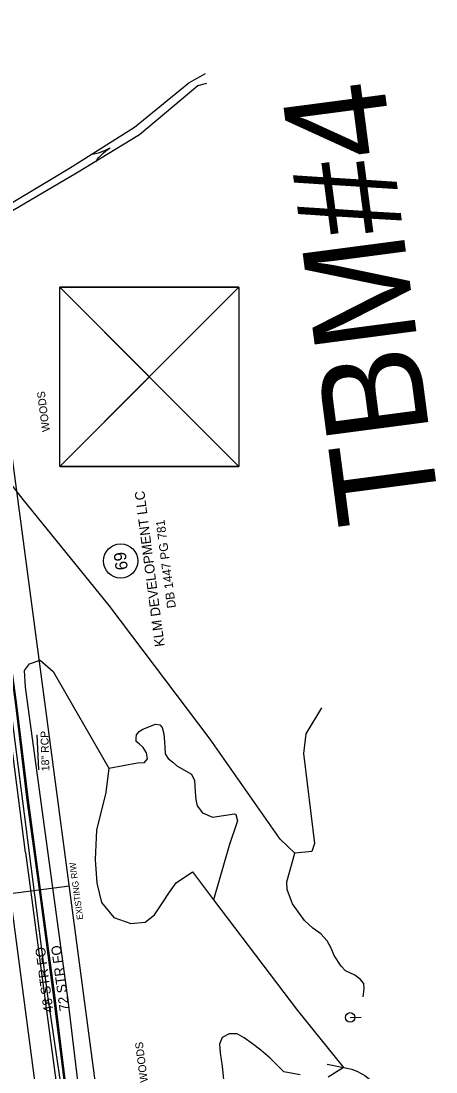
# Model space of a CAD drawing. Extents: x 2364404 to 2371833, y 798876 to 809754.
# Drawn here: x 2368728 to 2368940, y 805256 to 805793 of the extents above; entities that cross this region are included whole.
import ezdxf

# ---------------------------------------------------------------- set-up
doc = ezdxf.new("R2010")
doc.units = 0
for name, color, linetype in [('CTL Bench Mark CELL', 7, 'Continuous'), ('CTL Bench Mark Text', 7, 'Continuous'), ('Exist Hydro Stream Flow Arrow CELL', 7, 'Continuous'), ('Exist Hydro Stream or Body of Water', 7, 'Continuous'), ('Exist Property Deed Book Text', 7, 'Continuous'), ('Exist Property Owner Number CELL', 7, 'Continuous'), ('Exist Property Owner Text', 7, 'Continuous'), ('Exist Right of Way Line', 7, 'Continuous'), ('Exist Right of Way Line Text', 7, 'Continuous'), ('Exist Right of Way Width CELL', 7, 'Continuous'), ('Exist Roads EOP', 7, 'Continuous'), ('Exist Structure Minor Pipes RCP 18 Inch', 7, 'Continuous'), ('Exist Structure Minor Pipes RCP 18 Inch Text', 7, 'Continuous'), ('Exist Utilities Gas UG Line SUE LOS B', 7, 'Continuous'), ('Exist Utilities Power Pole CELL', 7, 'Continuous'), ('Exist Utilities Telephone UG FO SUE LOS B', 7, 'Continuous'), ('Exist Utilities Telephone UG FO SUE LOS B Text', 7, 'Continuous'), ('Exist Utilities Telephone UG FO SUE LOS D', 7, 'Continuous'), ('Exist Utilities Telephone UG FO SUE LOS D Text', 7, 'Continuous'), ('Exist Vegetation Hedge Row', 7, 'Continuous'), ('Exist Vegetation Woods Line', 7, 'Continuous'), ('Exist Vegetation Woods Line Text', 7, 'Continuous'), ('Prop Horizontal Alignment', 7, 'Continuous')]:
    doc.layers.add(name, color=color, linetype=linetype)

msp = doc.modelspace()

# ---------------------------------------------------------------- linework, layer by layer
at = {"layer": 'CTL Bench Mark CELL'}
msp.add_line((2368793.79, 805611.31), (2368793.79, 805611.31), dxfattribs=at)
msp.add_lwpolyline([(2368747.89, 805657.05), (2368839.53, 805657.05), (2368839.53, 805565.41), (2368747.89, 805565.41)], close=True, dxfattribs=at)
for points in [[(2368839.53, 805657.05), (2368747.89, 805565.41), (2368793.71, 805611.23), (2368839.53, 805565.41), (2368747.89, 805657.05)], [(2368793.71, 805611.23), (2368839.53, 805657.05), (2368747.89, 805657.05), (2368793.71, 805611.23)], [(2368793.71, 805611.23), (2368747.89, 805565.41), (2368839.53, 805565.41), (2368793.71, 805611.23)]]:
    msp.add_lwpolyline(points, dxfattribs=at)
at = {"layer": 'Exist Hydro Stream Flow Arrow CELL'}
msp.add_line((2368769.33, 805725.58), (2368769.33, 805725.58), dxfattribs=at)
for points in [[(2368763.88, 805724.9), (2368765.33, 805725.09), (2368766.78, 805725.44), (2368768.22, 805725.81), (2368769.58, 805726.29), (2368770.95, 805726.85), (2368772.3, 805727.5), (2368773.59, 805728.2)], [(2368766.28, 805721), (2368767.1, 805722.22), (2368768.07, 805723.36), (2368769.04, 805724.47), (2368770.08, 805725.48), (2368771.2, 805726.45), (2368772.38, 805727.37), (2368773.59, 805728.2)]]:
    msp.add_lwpolyline(points, dxfattribs=at)
at = {"layer": 'Exist Hydro Stream or Body of Water'}
for points in [[(2368704.56, 805689.8), (2368710.45, 805691.84), (2368722.11, 805699.38), (2368752.9, 805717.86), (2368786.16, 805738.78), (2368813.96, 805761.47), (2368822.41, 805766.14)], [(2368705.49, 805679.46), (2368709.06, 805687.25), (2368723.72, 805696.19), (2368756.37, 805715.43), (2368788.65, 805735.05), (2368818.52, 805760.09), (2368823.06, 805761.19)]]:
    msp.add_lwpolyline(points, dxfattribs=at)
at = {"layer": 'Exist Property Owner Number CELL'}
msp.add_circle((2368779.05, 805517.07), 8.75, dxfattribs=at)
at = {"layer": 'Exist Right of Way Line'}
msp.add_line((2368775.31, 805182), (2368677.07, 805918.45), dxfattribs=at)
at = {"layer": 'Exist Right of Way Width CELL'}
msp.add_line((2368752.78, 805350.95), (2368722.71, 805346.94), dxfattribs=at)
at = {"layer": 'Exist Roads EOP'}
for points in [[(2368730.43, 805368.07), (2368724.04, 805417.3), (2368717.15, 805468.43), (2368710.85, 805516.75), (2368704.14, 805565.35), (2368698.85, 805603.91), (2368693.57, 805643.93), (2368687.24, 805692.08), (2368680.77, 805741.21), (2368674.05, 805791.44), (2368667.19, 805843.96), (2368661.06, 805889.37)], [(2368730.43, 805368.07), (2368733.24, 805346.4), (2368739.94, 805296.17), (2368746.54, 805246.57), (2368753.34, 805194.52)]]:
    msp.add_lwpolyline(points, dxfattribs=at)
at = {"layer": 'Exist Structure Minor Pipes RCP 18 Inch'}
msp.add_line((2368737.1, 805410.27), (2368736.34, 805428.16), dxfattribs=at)
at = {"layer": 'Exist Utilities Gas UG Line SUE LOS B'}
msp.add_lwpolyline([(2368748.9, 805246.48), (2368741.59, 805296.11), (2368735.1, 805346.45), (2368729.01, 805394.38), (2368722.62, 805443.44), (2368716.22, 805492.14), (2368712.67, 805519.93), (2368709.62, 805542.45), (2368703.31, 805591.68), (2368696.84, 805641.59), (2368690.15, 805690.61), (2368683.3, 805739.71), (2368676.69, 805789.14), (2368669.79, 805838.73)], dxfattribs=at)
at = {"layer": 'Exist Utilities Power Pole CELL'}
for q in [(2368902.13, 805284.02), (2368896.5, 805283.82)]:
    msp.add_line((2368896.5, 805283.82), q, dxfattribs=at)
msp.add_circle((2368896.5, 805283.82), 2.45, dxfattribs=at)
at = {"layer": 'Exist Utilities Telephone UG FO SUE LOS B'}
msp.add_lwpolyline([(2368750.84, 805246.54), (2368744.51, 805296.52), (2368737.84, 805346.65), (2368731.28, 805394.78), (2368725.37, 805443.53), (2368718.69, 805492.34), (2368715.56, 805516.5), (2368712.01, 805542.62), (2368706.8, 805590.2), (2368706.43, 805591.7), (2368698.99, 805641.94), (2368693.09, 805690.74), (2368686.37, 805740.05), (2368679.23, 805789.16), (2368672.39, 805838.94)], dxfattribs=at)
at = {"layer": 'Exist Utilities Telephone UG FO SUE LOS D'}
msp.add_lwpolyline([(2368751.39, 805246.59), (2368745.15, 805296.53), (2368738.43, 805346.67), (2368731.92, 805394.85), (2368725.96, 805443.58), (2368719.3, 805492.37), (2368716.21, 805516.53), (2368712.52, 805542.71), (2368707.12, 805591.76), (2368699.81, 805642), (2368694.08, 805690.85), (2368680.57, 805789.22), (2368673.06, 805838.98)], dxfattribs=at)
at = {"layer": 'Exist Vegetation Hedge Row'}
for p, q in [((2368838.78, 805384.3), (2368834.52, 805371.76)), ((2368834.52, 805371.76), (2368826.57, 805343.94))]:
    msp.add_line(p, q, dxfattribs=at)
for points in [[(2368772.91, 805411.18), (2368787.64, 805413.86), (2368791.24, 805414.12), (2368792.76, 805416.05), (2368792.28, 805419.05), (2368790.61, 805421.8), (2368788.44, 805423.6), (2368787.05, 805424.83), (2368786.93, 805426.57), (2368787.12, 805428.22), (2368788.45, 805429.99), (2368790.4, 805431.1), (2368796.86, 805433.6), (2368799.1, 805433.3), (2368800.3, 805432.05), (2368801.13, 805428.69), (2368801.41, 805424.56), (2368801.6, 805421.73), (2368801.81, 805418.53), (2368803.43, 805416.2), (2368805.75, 805414.19), (2368807.73, 805412.32), (2368815.25, 805408.12), (2368816.86, 805404.92), (2368817.24, 805399.18), (2368817.5, 805395.25), (2368818.18, 805391.94), (2368820.88, 805388.43), (2368826.09, 805386.22), (2368837.35, 805387.82), (2368838, 805387.46), (2368838.78, 805384.3)], [(2368903.17, 805294.31), (2368903.69, 805298.45), (2368903.5, 805301.22), (2368901.59, 805303.42), (2368898.95, 805305.45), (2368894.15, 805307.56), (2368891.83, 805310.03), (2368888.27, 805315.42), (2368886.77, 805319.17), (2368884.64, 805322.88), (2368881.56, 805326.47), (2368877.37, 805329.51), (2368873.05, 805333.29), (2368866.93, 805341.82), (2368864.31, 805349.24), (2368864.05, 805353.14), (2368868.25, 805367.76)], [(2368884.72, 805259.96), (2368897.3, 805257.31), (2368900.22, 805256.24), (2368903.91, 805254.22), (2368907.85, 805251.16)]]:
    msp.add_lwpolyline(points, dxfattribs=at)
at = {"layer": 'Exist Vegetation Woods Line'}
for points in [[(2368881.74, 805442.05), (2368873.76, 805428.7), (2368872.58, 805418.65), (2368878.15, 805372.65), (2368876.92, 805368.56), (2368868.25, 805367.76), (2368860.68, 805374.97), (2368824.79, 805426), (2368773.11, 805494.39), (2368729.16, 805548.55), (2368715.33, 805565.95), (2368713.43, 805572.39), (2368683.91, 805796.49)], [(2368752.22, 805292.61), (2368730.35, 805452.64), (2368729.82, 805461.07), (2368732.32, 805464.45), (2368737.83, 805466.36), (2368744.55, 805460.55), (2368772.91, 805411.18), (2368771.5, 805398.72), (2368766.63, 805379.55), (2368766.03, 805364.61), (2368766.84, 805352.5), (2368769.18, 805342.47), (2368775.6, 805334.88), (2368784.28, 805331.9), (2368791.66, 805332.48), (2368796.29, 805336.31), (2368800.04, 805341.93), (2368804.07, 805347.89), (2368807.37, 805352.62), (2368815.8, 805358.14), (2368826.57, 805343.94)], [(2368826.57, 805343.94), (2368869.53, 805287.34)], [(2368758.97, 805235.69), (2368752.22, 805292.61)], [(2368869.53, 805287.34), (2368893.09, 805258.19), (2368885.15, 805253.33)], [(2368870.84, 805254.43), (2368862.48, 805255.96), (2368859.64, 805258.98), (2368855.63, 805262.95), (2368850.7, 805267.04), (2368846.53, 805270.36), (2368842.29, 805273.39), (2368838.65, 805275.38), (2368834.55, 805275.5), (2368831.07, 805273.63), (2368829.62, 805270.08), (2368829.91, 805265.75), (2368830.95, 805258.99), (2368832.32, 805244.94)]]:
    msp.add_lwpolyline(points, dxfattribs=at)
at = {"layer": 'Prop Horizontal Alignment'}
msp.add_line((2368753.14, 805115.37), (2368647.33, 805914.51), dxfattribs=at)

# ---------------------------------------------------------------- texts
at = {"layer": 'CTL Bench Mark Text'}
msp.add_text('TBM#4', height=52.5, rotation=97.4798, dxfattribs=at).set_placement((2368942.78, 805539.86))
at = {"layer": 'Exist Property Deed Book Text'}
msp.add_text('DB 1447 PG 781', height=4.5, rotation=97.4798, dxfattribs=at).set_placement((2368807.33, 805493.24))
at = {"layer": 'Exist Property Owner Number CELL'}
msp.add_text('69', height=6.25, rotation=97.4798, dxfattribs=at).set_placement((2368782.77, 805512.79))
at = {"layer": 'Exist Property Owner Text'}
msp.add_text('KLM DEVELOPMENT LLC', height=5, rotation=97.4798, dxfattribs=at).set_placement((2368801.57, 805473.6))
at = {"layer": 'Exist Right of Way Line Text'}
msp.add_text('EXISTING R/W', height=3.2, rotation=97.5984, dxfattribs=at).set_placement((2368759.89, 805333.96))
at = {"layer": 'Exist Structure Minor Pipes RCP 18 Inch Text'}
msp.add_text('18" RCP', height=4, rotation=91.6999, dxfattribs=at).set_placement((2368742.59, 805409.71))
at = {"layer": 'Exist Utilities Telephone UG FO SUE LOS B Text'}
msp.add_text('48 STR FO', height=5, rotation=97.5781, dxfattribs=at).set_placement((2368744.7, 805286.57))
at = {"layer": 'Exist Utilities Telephone UG FO SUE LOS D Text'}
msp.add_text('72 STR FO', height=5, rotation=97.6392, dxfattribs=at).set_placement((2368752.83, 805287.43))
at = {"layer": 'Exist Vegetation Woods Line Text'}
for p in [(2368742.89, 805583.36), (2368793.04, 805250.88)]:
    msp.add_text('WOODS', height=4, rotation=97.4798, dxfattribs=at).set_placement(p)

doc.saveas('drawing.dxf')
